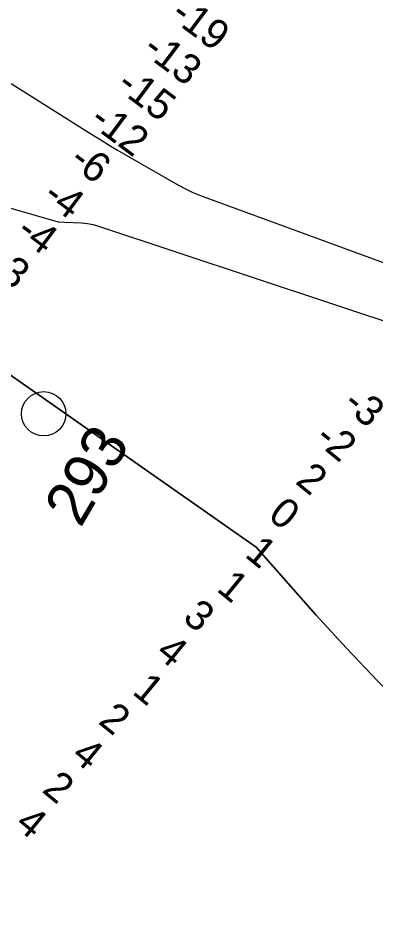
# Model space of a CAD drawing. Extents: x 3192986 to 3230865, y 867483 to 892886.
# Drawn here: x 3215272 to 3216078, y 876501 to 878555 of the extents above; entities that cross this region are included whole.
import ezdxf

# ---------------------------------------------------------------- set-up
doc = ezdxf.new("R2010")
doc.units = 0
for name, color, linetype in [('V-RIVR-IDEN', 7, 'Continuous'), ('V-RIVR-MILE', 7, 'Continuous'), ('V-RIVR-RANG', 7, 'Continuous'), ('V-TOPO-DPTH', 7, 'Continuous'), ('V-TOPO-MINR', 7, 'Continuous')]:
    doc.layers.add(name, color=color, linetype=linetype)

msp = doc.modelspace()

# ---------------------------------------------------------------- linework, layer by layer
at = {"layer": 'V-RIVR-MILE'}
msp.add_circle((3215329.7, 877662.5), 50, dxfattribs=at)
at = {"layer": 'V-TOPO-DPTH'}
for points in [[(3215192.5, 878447.3), (3215439.7, 878291.8), (3215458.4, 878280.2), (3215477.2, 878268.7), (3215496.2, 878257.4), (3215515.2, 878246.2), (3215626.8, 878181.6), (3215646.2, 878171.1), (3215666, 878161.6), (3215686.4, 878153.3), (3216246.1, 877948)], [(3215192.5, 878447.3), (3215439.7, 878291.8), (3215458.4, 878280.2), (3215477.2, 878268.7), (3215496.2, 878257.4), (3215515.2, 878246.2), (3215626.8, 878181.6), (3215646.2, 878171.1), (3215666, 878161.6), (3215686.4, 878153.3), (3216246.1, 877948)], [(3216627.3, 876487.8), (3216611.4, 876512.5), (3216595.6, 876537.2), (3216579.2, 876561.4), (3216562.1, 876585.1), (3216543.9, 876608), (3216525, 876630.4), (3216463.9, 876699.3), (3216453, 876711.1), (3216441.9, 876722.7), (3216430.5, 876734), (3216418.7, 876745), (3216228.3, 876918.5), (3216154.2, 876988.4), (3216081.7, 877059.8), (3216011.6, 877133.5), (3215943, 877208.9), (3215808.4, 877361.9), (3215148, 877824.2)], [(3216627.3, 876487.8), (3216611.4, 876512.5), (3216595.6, 876537.2), (3216579.2, 876561.4), (3216562.1, 876585.1), (3216543.9, 876608), (3216525, 876630.4), (3216463.9, 876699.3), (3216453, 876711.1), (3216441.9, 876722.7), (3216430.5, 876734), (3216418.7, 876745), (3216228.3, 876918.5), (3216154.2, 876988.4), (3216081.7, 877059.8), (3216011.6, 877133.5), (3215943, 877208.9), (3215808.4, 877361.9), (3215148, 877824.2)]]:
    msp.add_lwpolyline(points, dxfattribs=at)
at = {"layer": 'V-TOPO-MINR'}
for points in [[(3213621.7, 878506.8), (3214497.7, 878346.3), (3214508.1, 878341.6), (3215362.2, 878095.1), (3215376.5, 878094.8), (3215415.1, 878093), (3215428.1, 878091.7), (3215440.8, 878089.4), (3215453.2, 878085.6), (3216154.6, 877852.7), (3216158, 877852.8), (3216161.3, 877852), (3216184.4, 877843), (3216686.9, 877059), (3216701.9, 877043.7), (3216716.7, 877028.2), (3216731.2, 877012.4), (3216745.5, 876996.4), (3217087, 876261.1)], [(3215192.5, 878447.3), (3215439.7, 878291.8), (3215458.4, 878280.2), (3215477.2, 878268.7), (3215496.2, 878257.4), (3215515.2, 878246.2), (3215626.8, 878181.6), (3215646.2, 878171.1), (3215666, 878161.6), (3215686.4, 878153.3), (3216246.1, 877948)], [(3215148, 877824.2), (3215808.4, 877361.9), (3215943, 877208.9), (3216011.6, 877133.5), (3216081.7, 877059.8), (3216154.2, 876988.4), (3216228.3, 876918.5), (3216418.7, 876745), (3216430.5, 876734), (3216441.9, 876722.7), (3216453, 876711.1), (3216463.9, 876699.3), (3216525, 876630.4), (3216543.9, 876608), (3216562.1, 876585.1), (3216579.2, 876561.4), (3216595.6, 876537.2), (3216611.4, 876512.5), (3216627.3, 876487.8)]]:
    msp.add_lwpolyline(points, dxfattribs=at)

# ---------------------------------------------------------------- texts
at = {"layer": 'V-RIVR-IDEN'}
msp.add_text('293', height=100, rotation=59.6209, dxfattribs=at).set_placement((3215412.6, 877403.3))
at = {"layer": 'V-RIVR-RANG'}
for s, rotation, p in [('-19', 323.1471, (3215611.8, 878555.5)), ('-13', 323.1471, (3215549.1, 878477.5)), ('-15', 323.1471, (3215490.4, 878396.5)), ('-12', 323.1471, (3215429.6, 878317.2)), ('-6', 323.1471, (3215384, 878226.4)), ('-4', 323.1471, (3215324.2, 878146.2)), ('-4', 323.1471, (3215264.2, 878066.2)), ('-3', 323.1471, (3215201.5, 877988.2)), ('-3', 320.6461, (3216000.2, 877678.6)), ('-2', 320.6461, (3215937.2, 877601)), ('2', 320.6461, (3215894.2, 877506.9)), ('0', 320.6461, (3215832.2, 877428.4)), ('1', 320.6461, (3215780.2, 877341.7)), ('1', 320.6461, (3215716.8, 877264.4)), ('3', 320.6461, (3215640.1, 877197.9)), ('4', 320.6461, (3215579.4, 877118.4)), ('1', 320.6461, (3215526.6, 877032.4)), ('2', 320.6461, (3215450.3, 876965.6)), ('4', 320.6461, (3215389.2, 876886.4)), ('2', 320.6461, (3215323.5, 876810.9)), ('4', 320.6461, (3215262.4, 876731.8))]:
    msp.add_text(s, height=67, rotation=rotation, dxfattribs=at).set_placement(p)

doc.saveas('drawing.dxf')
